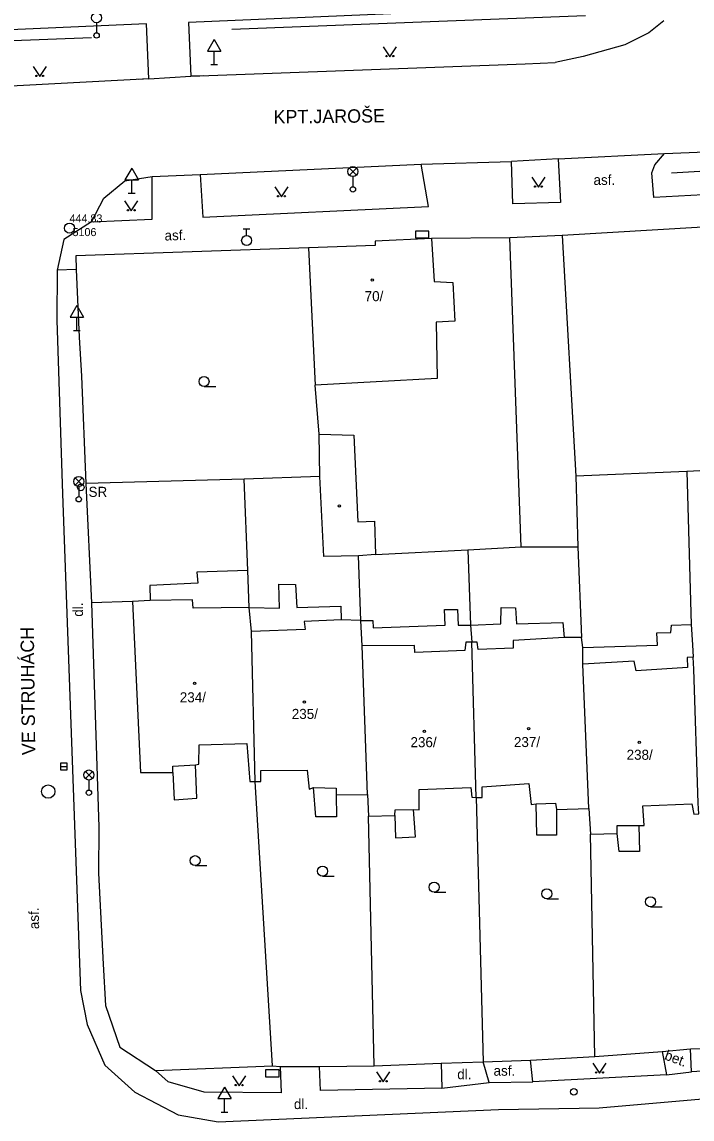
# Model space of a CAD drawing. Extents: x -737812 to -729375, y -1123000 to -1115500.
# Drawn here: x -736673 to -736623, y -1118932.4 to -1118850.5 of the extents above; entities that cross this region are included whole.
import ezdxf

# ---------------------------------------------------------------- set-up
doc = ezdxf.new("R2010")
doc.units = 0
for name, color, linetype in [('Doplněk polohopisu', 7, 'Continuous'), ('Doplňkové značky', 7, 'Continuous'), ('Hranice - ploty_ zdi', 7, 'Continuous'), ('Hranice parcel a úz_ celk', 7, 'Continuous'), ('Komunikace', 7, 'Continuous'), ('Názvy ulic_ silnic_ žel_', 7, 'Continuous'), ('Pomocné popisy', 7, 'Continuous'), ('Popisy povr_ zn_ inž_ sítí', 7, 'Continuous'), ('Povr_ zn_ inž_ sítí - el_', 7, 'Continuous'), ('Povr_ zn_ inž_ sítí - kan_', 7, 'Continuous'), ('Povr_ zn_ inž_ sítí - vod_', 7, 'Continuous'), ('Stavební objekty', 7, 'Continuous'), ('Vnitřní kresba parcel', 7, 'Continuous'), ('Značky bodového  pole', 7, 'Continuous'), ('Značky druhů budov', 7, 'Continuous'), ('Značky druhů pozemků', 7, 'Continuous'), ('Čísla popisná', 7, 'Continuous')]:
    doc.layers.add(name, color=color, linetype=linetype)

msp = doc.modelspace()

# ---------------------------------------------------------------- linework, layer by layer
at = {"layer": 'Doplněk polohopisu'}
for p, q in [((-736669, -1118868.98), (-736670.42, -1118869.03)), ((-736624.94, -1118929.11), (-736623.06, -1118928.88)), ((-736638.17, -1118929.69), (-736634.9, -1118929.64))]:
    msp.add_line(p, q, dxfattribs=at)
for points in [[(-736624.01, -1118848.98), (-736660.62, -1118850.53), (-736660.44, -1118854.56)], [(-736663.75, -1118850.65), (-736680.13, -1118851.36), (-736679.96, -1118855.61)], [(-736663.57, -1118854.74), (-736663.75, -1118850.65)], [(-736659.52, -1118854.52), (-736660.44, -1118854.56)], [(-736663.57, -1118854.74), (-736664.33, -1118854.79)], [(-736633.03, -1118860.71), (-736625.08, -1118860.32)], [(-736604.7, -1118862.47), (-736625.88, -1118863.61), (-736626.03, -1118861.76), (-736625.81, -1118861.17), (-736625.08, -1118860.32)], [(-736659.74, -1118861.9), (-736659.53, -1118865.07), (-736642.69, -1118864.27), (-736643.25, -1118861.13)], [(-736643.25, -1118861.13), (-736636.5, -1118860.93)], [(-736633.03, -1118860.71), (-736632.84, -1118863.99), (-736636.41, -1118864.09), (-736636.5, -1118860.93)], [(-736667.84, -1118865.42), (-736663.31, -1118865.23), (-736663.33, -1118862.05)], [(-736625.25, -1118927.36), (-736624.94, -1118929.11), (-736634.9, -1118929.64), (-736635.09, -1118928.02)], [(-736620.77, -1118926.75), (-736620.65, -1118928.73), (-736623.06, -1118928.88), (-736623.15, -1118927.16)], [(-736641.76, -1118928.25), (-736641.69, -1118930.1), (-736650.75, -1118930.28), (-736650.84, -1118928.48)], [(-736641.69, -1118930.1), (-736638.17, -1118929.69), (-736638.62, -1118928.15)], [(-736653.77, -1118928.49), (-736653.69, -1118930.46), (-736659.43, -1118930.4), (-736662.12, -1118929.63), (-736663.08, -1118928.8)]]:
    msp.add_lwpolyline(points, dxfattribs=at)
at = {"layer": 'Doplňkové značky'}
for p, q in [((-736658.7, -1118851.814), (-736659.2, -1118852.68)), ((-736658.7, -1118851.814), (-736658.2, -1118852.68)), ((-736659.2, -1118852.68), (-736658.2, -1118852.68)), ((-736658.7, -1118853.68), (-736658.7, -1118852.68)), ((-736658.95, -1118853.68), (-736658.45, -1118853.68)), ((-736664.85, -1118861.424), (-736665.35, -1118862.29)), ((-736664.85, -1118861.424), (-736664.35, -1118862.29)), ((-736665.35, -1118862.29), (-736664.35, -1118862.29)), ((-736664.85, -1118863.29), (-736664.85, -1118862.29)), ((-736665.1, -1118863.29), (-736664.6, -1118863.29)), ((-736668.95, -1118871.674), (-736669.45, -1118872.54)), ((-736668.95, -1118871.674), (-736668.45, -1118872.54)), ((-736669.45, -1118872.54), (-736668.45, -1118872.54)), ((-736668.95, -1118873.54), (-736668.95, -1118872.54)), ((-736669.2, -1118873.54), (-736668.7, -1118873.54)), ((-736657.93, -1118930.024), (-736658.43, -1118930.89)), ((-736657.93, -1118930.024), (-736657.43, -1118930.89)), ((-736658.43, -1118930.89), (-736657.43, -1118930.89)), ((-736657.93, -1118931.89), (-736657.93, -1118930.89)), ((-736658.18, -1118931.89), (-736657.68, -1118931.89))]:
    msp.add_line(p, q, dxfattribs=at)
at = {"layer": 'Hranice - ploty_ zdi'}
for p, q in [((-736624.56, -1118861.77), (-736604.61, -1118860.61)), ((-736668.76, -1118874.03), (-736668.6, -1118876.95)), ((-736668.6, -1118876.95), (-736668.28, -1118884.96)), ((-736667.29, -1118910.62), (-736667.33, -1118914.06)), ((-736641.76, -1118928.25), (-736638.62, -1118928.15)), ((-736638.62, -1118928.15), (-736635.09, -1118928.02)), ((-736653.77, -1118928.49), (-736650.84, -1118928.48))]:
    msp.add_line(p, q, dxfattribs=at)
for points in [[(-736657.38, -1118851.04), (-736630.98, -1118850.01)], [(-736677.64, -1118852.04), (-736667.84, -1118851.66)], [(-736618.72, -1118866.14), (-736618.85, -1118865.63), (-736632.72, -1118866.45), (-736636.63, -1118866.61), (-736642.47, -1118866.67)], [(-736651.65, -1118867.37), (-736669.02, -1118867.96), (-736669, -1118868.98), (-736668.76, -1118874.03)], [(-736650.8, -1118884.45), (-736656.45, -1118884.63), (-736668.28, -1118884.96)], [(-736668.28, -1118884.96), (-736667.84, -1118893.88), (-736667.29, -1118910.62)], [(-736667.33, -1118914.06), (-736666.97, -1118920.84), (-736666.81, -1118923.94), (-736665.74, -1118927.04), (-736663.08, -1118928.8), (-736654.35, -1118928.43), (-736653.77, -1118928.49)], [(-736635.09, -1118928.02), (-736630.28, -1118927.74), (-736625.25, -1118927.36)], [(-736625.25, -1118927.36), (-736623.15, -1118927.16), (-736622.22, -1118927.14)], [(-736650.84, -1118928.48), (-736646.76, -1118928.44), (-736641.76, -1118928.25)]]:
    msp.add_lwpolyline(points, dxfattribs=at)
at = {"layer": 'Hranice parcel a úz_ celk'}
for points in [[(-736632.72, -1118866.45), (-736631.71, -1118884.42)], [(-736650.86, -1118881.27), (-736651.16, -1118877.63)], [(-736623.41, -1118884.06), (-736631.71, -1118884.42), (-736631.56, -1118889.7), (-736631.27, -1118896.47)], [(-736615.11, -1118883.64), (-736623.41, -1118884.06), (-736623.1, -1118895.5), (-736622.99, -1118897.01), (-736622.93, -1118897.92)], [(-736656.08, -1118894.22), (-736656.17, -1118891.46), (-736656.45, -1118884.63)], [(-736639.76, -1118889.92), (-736635.77, -1118889.69), (-736631.56, -1118889.7)], [(-736647.74, -1118895.2), (-736647.93, -1118890.36)], [(-736646.65, -1118890.26), (-736639.76, -1118889.92), (-736639.57, -1118895.53), (-736639.47, -1118896.81)], [(-736664.78, -1118893.78), (-736667.84, -1118893.88)], [(-736647.74, -1118895.2), (-736646.84, -1118895.18), (-736646.82, -1118895.74), (-736641.46, -1118895.55), (-736641.49, -1118894.36), (-736640.53, -1118894.38), (-736640.49, -1118895.55), (-736639.57, -1118895.53)], [(-736639.57, -1118895.53), (-736637.3, -1118895.45), (-736637.28, -1118894.22), (-736636.2, -1118894.24), (-736636.13, -1118895.45), (-736632.66, -1118895.34), (-736632.58, -1118896.47)], [(-736654.35, -1118928.43), (-736655.64, -1118907.2)], [(-736639.14, -1118908.41), (-736638.62, -1118928.15)], [(-736646.76, -1118928.44), (-736647.17, -1118909.79)], [(-736630.28, -1118927.74), (-736630.6, -1118911.14)]]:
    msp.add_lwpolyline(points, dxfattribs=at)
at = {"layer": 'Komunikace'}
for p, q in [((-736659.74, -1118861.9), (-736643.25, -1118861.13)), ((-736663.33, -1118862.05), (-736659.74, -1118861.9))]:
    msp.add_line(p, q, dxfattribs=at)
for points in [[(-736625.14, -1118850.42), (-736626.26, -1118851.31)], [(-736626.26, -1118851.31), (-736628.03, -1118852.2)], [(-736628.03, -1118852.2), (-736631.16, -1118853.09)], [(-736660.44, -1118854.56), (-736635.48, -1118853.62)], [(-736635.48, -1118853.62), (-736633.24, -1118853.52)], [(-736631.16, -1118853.09), (-736633.24, -1118853.52)], [(-736663.57, -1118854.74), (-736660.44, -1118854.56)], [(-736663.57, -1118854.74), (-736679.96, -1118855.61)], [(-736625.08, -1118860.32), (-736604.91, -1118859.51)], [(-736633.03, -1118860.71), (-736636.5, -1118860.93)], [(-736667.84, -1118865.42), (-736666.92, -1118863.66), (-736665.37, -1118862.37), (-736663.33, -1118862.05)], [(-736667.84, -1118865.42), (-736669.91, -1118866.75), (-736670.42, -1118869.03), (-736670.44, -1118872.76), (-736670.02, -1118885.73), (-736668.67, -1118922.82), (-736668.16, -1118925.35), (-736666.86, -1118928.4), (-736664.61, -1118930.41), (-736661.37, -1118932.11), (-736658.39, -1118932.62), (-736637.46, -1118931.71), (-736629.97, -1118931.57), (-736622.24, -1118930.91), (-736612.95, -1118929.48), (-736601.56, -1118927.19), (-736588.32, -1118924.45), (-736583.12, -1118923.49), (-736562.89, -1118919.72)]]:
    msp.add_lwpolyline(points, dxfattribs=at)
at = {"layer": 'Povr_ zn_ inž_ sítí - el_'}
for p, q in [((-736667.47, -1118850.56), (-736667.47, -1118851.31)), ((-736648.604, -1118861.938), (-736648.076, -1118861.41)), ((-736648.068, -1118861.935), (-736648.596, -1118861.406)), ((-736648.34, -1118862.05), (-736648.34, -1118862.8)), ((-736669.064, -1118885.078), (-736668.536, -1118884.55)), ((-736668.528, -1118885.075), (-736669.056, -1118884.546)), ((-736668.8, -1118885.19), (-736668.8, -1118885.94)), ((-736668.304, -1118906.988), (-736667.776, -1118906.46)), ((-736667.768, -1118906.985), (-736668.296, -1118906.456)), ((-736668.04, -1118907.1), (-736668.04, -1118907.85))]:
    msp.add_line(p, q, dxfattribs=at)
for points in [[(-736643.66, -1118866.62), (-736642.66, -1118866.62), (-736642.66, -1118866.12), (-736643.66, -1118866.12)], [(-736654.85, -1118929.25), (-736653.85, -1118929.25), (-736653.85, -1118928.75), (-736654.85, -1118928.75)]]:
    msp.add_lwpolyline(points, close=True, dxfattribs=at)
for centre, radius in [((-736667.47, -1118850.185), 0.375), ((-736667.47, -1118851.51), 0.2), ((-736648.34, -1118861.675), 0.375), ((-736648.34, -1118863), 0.2), ((-736668.8, -1118884.815), 0.375), ((-736668.65, -1118885.25), 0.25), ((-736668.65, -1118885.25), 0.0005), ((-736668.8, -1118886.14), 0.2), ((-736668.04, -1118906.725), 0.375), ((-736668.04, -1118908.05), 0.2)]:
    msp.add_circle(centre, radius, dxfattribs=at)
at = {"layer": 'Povr_ zn_ inž_ sítí - kan_'}
msp.add_line((-736670.16, -1118906.1), (-736669.66, -1118906.1), dxfattribs=at)
msp.add_lwpolyline([(-736670.16, -1118906.351), (-736669.66, -1118906.351), (-736669.66, -1118905.85), (-736670.16, -1118905.85)], close=True, dxfattribs=at)
msp.add_circle((-736671.08, -1118907.96), 0.5, dxfattribs=at)
at = {"layer": 'Povr_ zn_ inž_ sítí - vod_'}
for p, q in [((-736656.52, -1118865.945), (-736656.02, -1118865.945)), ((-736656.27, -1118866.445), (-736656.27, -1118865.945))]:
    msp.add_line(p, q, dxfattribs=at)
for centre, radius in [((-736656.27, -1118866.82), 0.375), ((-736631.85, -1118930.38), 0.25)]:
    msp.add_circle(centre, radius, dxfattribs=at)
at = {"layer": 'Stavební objekty'}
for q in [(-736646.67, -1118866.86), (-736642.27, -1118869.87)]:
    msp.add_line((-736642.47, -1118866.67), q, dxfattribs=at)
for points in [[(-736646.67, -1118866.86), (-736646.68, -1118867.2), (-736651.65, -1118867.37), (-736651.16, -1118877.63)], [(-736642.27, -1118869.87), (-736640.89, -1118869.96), (-736640.74, -1118872.83), (-736642.12, -1118872.92), (-736642.05, -1118877.11), (-736651.16, -1118877.63)], [(-736650.8, -1118884.45), (-736650.86, -1118881.27), (-736648.26, -1118881.35), (-736647.98, -1118887.82), (-736646.72, -1118887.77), (-736646.65, -1118890.26), (-736647.93, -1118890.36), (-736650.52, -1118890.41), (-736650.8, -1118884.45)], [(-736656.08, -1118894.22), (-736660.25, -1118894.26), (-736660.31, -1118893.65), (-736663.48, -1118893.7), (-736664.78, -1118893.78)], [(-736664.78, -1118893.78), (-736664.18, -1118906.53), (-736661.79, -1118906.53), (-736661.79, -1118906.06), (-736660.08, -1118905.96), (-736659.84, -1118905.93), (-736659.81, -1118904.48), (-736656.25, -1118904.38), (-736656.04, -1118907.2), (-736655.64, -1118907.2), (-736655.91, -1118896), (-736656.08, -1118894.22)], [(-736655.64, -1118907.2), (-736655.2, -1118907.2), (-736655.2, -1118906.4), (-736651.74, -1118906.36), (-736651.61, -1118907.78), (-736651.27, -1118907.67), (-736649.59, -1118907.71), (-736649.59, -1118908.21), (-736647.24, -1118908.18), (-736647.64, -1118897.08), (-736647.74, -1118895.2), (-736649.22, -1118895.13), (-736651.98, -1118895.26), (-736651.91, -1118895.87), (-736655.91, -1118896)], [(-736647.24, -1118908.18), (-736647.17, -1118909.79), (-736645.22, -1118909.76), (-736645.19, -1118909.32), (-736643.81, -1118909.29), (-736643.4, -1118909.32), (-736643.4, -1118907.81), (-736639.54, -1118907.67), (-736639.47, -1118908.38), (-736639.14, -1118908.41), (-736639.47, -1118896.81), (-736639.91, -1118896.81), (-736639.98, -1118897.42), (-736643.71, -1118897.58), (-736643.74, -1118897.05), (-736647.64, -1118897.08)], [(-736639.14, -1118908.41), (-736638.7, -1118908.41), (-736638.7, -1118907.61), (-736635.2, -1118907.37), (-736635.03, -1118908.92), (-736634.66, -1118908.88), (-736633.22, -1118908.82), (-736633.15, -1118909.29), (-736630.73, -1118909.22), (-736631.17, -1118898.46), (-736631.17, -1118897.21), (-736631.27, -1118896.47), (-736632.58, -1118896.47), (-736636.38, -1118896.68), (-736636.38, -1118897.25), (-736639, -1118897.35), (-736639.07, -1118896.81), (-736639.47, -1118896.81)], [(-736630.73, -1118909.22), (-736630.6, -1118911.14), (-736628.61, -1118911.1), (-736628.61, -1118910.5), (-736627, -1118910.5), (-736626.6, -1118910.5), (-736626.7, -1118909.02), (-736623.03, -1118908.88), (-736622.9, -1118909.66), (-736622.53, -1118909.62), (-736622.56, -1118908.82), (-736622.9, -1118898.83), (-736622.93, -1118897.92), (-736623.4, -1118897.95), (-736623.37, -1118898.69), (-736627.2, -1118898.96), (-736627.34, -1118898.22), (-736631.17, -1118898.46)]]:
    msp.add_lwpolyline(points, dxfattribs=at)
at = {"layer": 'Vnitřní kresba parcel'}
for points in [[(-736635.77, -1118889.69), (-736636.63, -1118866.61)], [(-736656.17, -1118891.46), (-736659.99, -1118891.57), (-736659.91, -1118892.41), (-736663.5, -1118892.57), (-736663.48, -1118893.7)], [(-736656.08, -1118894.22), (-736653.81, -1118894.26), (-736653.86, -1118892.49), (-736652.63, -1118892.51), (-736652.52, -1118894.21), (-736649.24, -1118894.13), (-736649.22, -1118895.13)], [(-736631.17, -1118897.21), (-736625.6, -1118897.03), (-736625.65, -1118896.12), (-736624.62, -1118896.08), (-736624.56, -1118895.55), (-736623.1, -1118895.5)], [(-736661.79, -1118906.53), (-736661.68, -1118908.58), (-736659.99, -1118908.46), (-736660.08, -1118905.96)], [(-736649.59, -1118908.21), (-736649.57, -1118909.84), (-736651.1, -1118909.84), (-736651.27, -1118907.67)], [(-736645.22, -1118909.76), (-736645.16, -1118911.42), (-736643.67, -1118911.34), (-736643.81, -1118909.29)], [(-736633.15, -1118909.29), (-736633.13, -1118911.22), (-736634.62, -1118911.22), (-736634.66, -1118908.88)], [(-736627, -1118910.5), (-736626.94, -1118912.44), (-736628.47, -1118912.44), (-736628.61, -1118911.1)]]:
    msp.add_lwpolyline(points, dxfattribs=at)
at = {"layer": 'Značky bodového  pole'}
for radius in [0.375, 0.0005]:
    msp.add_circle((-736669.49, -1118865.89), radius, dxfattribs=at)
at = {"layer": 'Značky druhů budov'}
for centre in [(-736646.89, -1118869.78), (-736649.35, -1118886.63), (-736660.16, -1118899.89), (-736651.959, -1118901.28), (-736643, -1118903.46), (-736635.23, -1118903.26), (-736626.96, -1118904.29)]:
    msp.add_circle(centre, 0.0875, dxfattribs=at)
at = {"layer": 'Značky druhů pozemků'}
for p, q in [((-736659.45, -1118877.725), (-736658.575, -1118877.725)), ((-736660.12, -1118913.495), (-736659.245, -1118913.495)), ((-736650.6, -1118914.285), (-736649.725, -1118914.285)), ((-736642.28, -1118915.475), (-736641.405, -1118915.475)), ((-736633.86, -1118915.965), (-736632.985, -1118915.965)), ((-736626.13, -1118916.565), (-736625.255, -1118916.565))]:
    msp.add_line(p, q, dxfattribs=at)
for points in [[(-736646.08, -1118852.35), (-736645.58, -1118853.1), (-736645.08, -1118852.35)], [(-736672.21, -1118853.83), (-736671.71, -1118854.58), (-736671.21, -1118853.83)], [(-736634.99, -1118862.09), (-736634.49, -1118862.84), (-736633.99, -1118862.09)], [(-736654.17, -1118862.82), (-736653.67, -1118863.57), (-736653.17, -1118862.82)], [(-736665.38, -1118863.86), (-736664.88, -1118864.61), (-736664.38, -1118863.86)], [(-736630.43, -1118928.23), (-736629.93, -1118928.98), (-736629.43, -1118928.23)], [(-736646.57, -1118928.89), (-736646.07, -1118929.64), (-736645.57, -1118928.89)], [(-736657.33, -1118929.18), (-736656.83, -1118929.93), (-736656.33, -1118929.18)]]:
    msp.add_lwpolyline(points, dxfattribs=at)
for centre, radius in [((-736645.83, -1118853.05), 0.05), ((-736645.33, -1118853.05), 0.05), ((-736671.96, -1118854.53), 0.05), ((-736671.46, -1118854.53), 0.05), ((-736634.74, -1118862.79), 0.05), ((-736634.24, -1118862.79), 0.05), ((-736653.92, -1118863.52), 0.05), ((-736653.42, -1118863.52), 0.05), ((-736665.13, -1118864.56), 0.05), ((-736664.63, -1118864.56), 0.05), ((-736659.45, -1118877.35), 0.375), ((-736660.12, -1118913.12), 0.375), ((-736650.6, -1118913.91), 0.375), ((-736642.28, -1118915.1), 0.375), ((-736633.86, -1118915.59), 0.375), ((-736626.13, -1118916.19), 0.375), ((-736630.18, -1118928.93), 0.05), ((-736629.68, -1118928.93), 0.05), ((-736657.08, -1118929.88), 0.05), ((-736656.58, -1118929.88), 0.05), ((-736646.32, -1118929.59), 0.05), ((-736645.82, -1118929.59), 0.05)]:
    msp.add_circle(centre, radius, dxfattribs=at)

# ---------------------------------------------------------------- texts
at = {"layer": 'Názvy ulic_ silnic_ žel_'}
for s, rotation, p in [('KPT.JAROŠE', 0.63428, (-736654.26, -1118858.09)), ('VE STRUHÁCH', 90.69028, (-736672.04, -1118905.24))]:
    msp.add_text(s, height=1, rotation=rotation, dxfattribs=at).set_placement(p)
at = {"layer": 'Pomocné popisy'}
for s, p in [('asf.', (-736630.38, -1118862.67)), ('dl.', (-736640.55, -1118929.44)), ('asf.', (-736637.84, -1118929.18)), ('dl.', (-736652.74, -1118931.67))]:
    msp.add_text(s, height=0.75, dxfattribs=at).set_placement(p)
for s, rotation, p in [('asf.', 1.265, (-736662.39, -1118866.82)), ('dl.', 90, (-736668.49, -1118894.91)), ('asf.', 90.8208, (-736671.76, -1118918.23)), ('bet.', 339.308, (-736625.14, -1118927.94))]:
    msp.add_text(s, height=0.75, rotation=rotation, dxfattribs=at).set_placement(p)
at = {"layer": 'Popisy povr_ zn_ inž_ sítí'}
msp.add_text('SR', height=0.75, dxfattribs=at).set_placement((-736668.07, -1118885.96))
at = {"layer": 'Značky bodového  pole'}
for s, p in [('444.83', (-736669.49, -1118865.47)), (' 5106', (-736669.49, -1118866.49))]:
    msp.add_text(s, height=0.6, dxfattribs=at).set_placement(p)
at = {"layer": 'Čísla popisná'}
for s, p in [('70/', (-736647.46, -1118871.35)), ('234/', (-736661.26, -1118901.3)), ('235/', (-736652.9, -1118902.54)), ('236/', (-736644.04, -1118904.65)), ('237/', (-736636.32, -1118904.64)), ('238/', (-736627.91, -1118905.59))]:
    msp.add_text(s, height=0.75, dxfattribs=at).set_placement(p)

doc.saveas('drawing.dxf')
